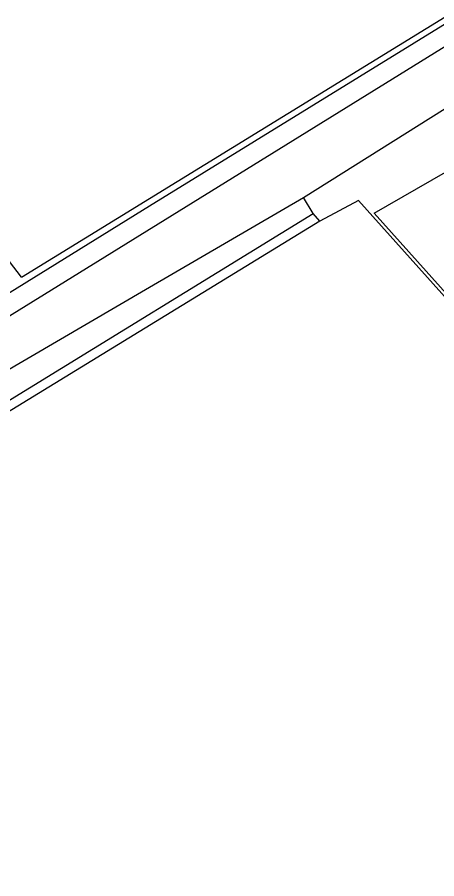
# Model space of a CAD drawing. Extents: x 134297 to 137000, y 403500 to 406000.
# Drawn here: x 135982.8 to 136037.3, y 405075 to 405186.9 of the extents above; entities that cross this region are included whole.
import ezdxf

# ---------------------------------------------------------------- set-up
doc = ezdxf.new("R2010")
doc.units = 0
for name, color, linetype in [('gg-afsc-hekwerk', 7, 'Continuous'), ('gg-knt-bronhoudergrens', 7, 'Continuous'), ('gg-knt-verharding', 7, 'Continuous'), ('gt-afsc-standplaatsafbakening', 7, 'Continuous'), ('gt-grn-groengrens', 7, 'Continuous'), ('gt-grn-vlakafsluiter', 7, 'Continuous')]:
    doc.layers.add(name, color=color, linetype=linetype)

msp = doc.modelspace()

# ---------------------------------------------------------------- linework, layer by layer
at = {"layer": 'gg-afsc-hekwerk'}
for p, q in [((136020.02, 405163.47), (136056.85, 405186.66)), ((135983.38, 405153.14), (135959.59, 405183.79)), ((135983.38, 405153.14), (136000, 405163.36)), ((136021.3, 405161.38), (136020.02, 405163.47)), ((136021.3, 405161.38), (136020.02, 405163.47))]:
    msp.add_line(p, q, dxfattribs=at)
msp.add_lwpolyline([(136000, 405163.36), (136046.75, 405192.1), (136048.7, 405193.79)], dxfattribs=at)
at = {"layer": 'gg-knt-bronhoudergrens'}
for points in [[(136080.16, 405104.26), (136059.64, 405126.84), (136027.18, 405163.11), (136022.14, 405160.42)], [(136022.14, 405160.42), (135955.93, 405119.86), (136002.36, 405034.67), (136032.12, 404979.24), (136042.31, 404959.39), (136045.22, 404960.58), (136064.4, 404977.65), (136123.14, 405027.13), (136131.76, 405035.76)]]:
    msp.add_lwpolyline(points, dxfattribs=at)
at = {"layer": 'gg-knt-verharding'}
for points in [[(135946.3, 405129.5), (135950.53, 405131.78), (136000, 405162.38), (136048.03, 405192.03)], [(135947.4, 405127.11), (135951.69, 405129.47), (136041.25, 405184.86), (136050.31, 405190.07)]]:
    msp.add_lwpolyline(points, dxfattribs=at)
at = {"layer": 'gt-afsc-standplaatsafbakening'}
msp.add_lwpolyline([(136029.23, 405161.43), (136042.23, 405168.93), (136054.77, 405155.44), (136043.47, 405145.53), (136029.23, 405161.43)], dxfattribs=at)
at = {"layer": 'gt-grn-groengrens'}
msp.add_line((135951.3, 405118.44), (136021.3, 405161.38), dxfattribs=at)
msp.add_lwpolyline([(135949.33, 405122.23), (136000, 405151.85), (136020.02, 405163.47)], dxfattribs=at)
at = {"layer": 'gt-grn-vlakafsluiter'}
msp.add_line((136022.14, 405160.42), (136021.3, 405161.38), dxfattribs=at)

doc.saveas('drawing.dxf')
